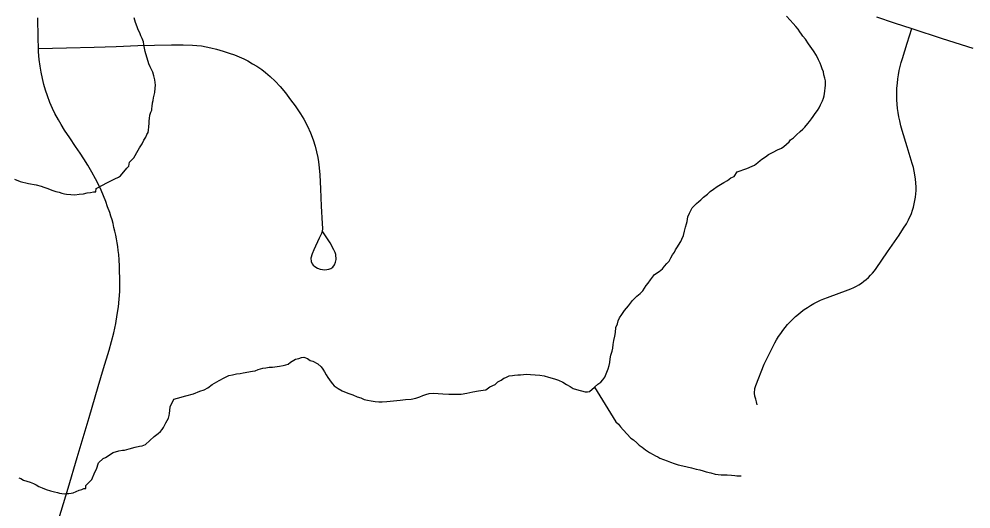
# Model space of a CAD drawing. Extents: x 103424 to 290657, y 38711 to 110967.
# Drawn here: x 214249.2567 to 214249.7176, y 40211.0491 to 40211.2866 of the extents above; entities that cross this region are included whole.
import ezdxf

# ---------------------------------------------------------------- set-up
doc = ezdxf.new("R2010")
doc.units = 0
for name, color, linetype in [('GM_X_County_Road', 7, 'Continuous'), ('GM_X_Minor_River', 7, 'Continuous'), ('GM_X_Township_Road', 7, 'Continuous')]:
    doc.layers.add(name, color=color, linetype=linetype)

msp = doc.modelspace()

# ---------------------------------------------------------------- linework, layer by layer
at = {"layer": 'GM_X_County_Road'}
for points in [[(214249.27603, 40211.04436), (214249.28046, 40211.05925), (214249.2849, 40211.07413), (214249.28779, 40211.08382), (214249.29068, 40211.09351), (214249.29508, 40211.10841), (214249.29768, 40211.11722), (214249.30029, 40211.12603), (214249.30148, 40211.13021), (214249.3026, 40211.13453), (214249.30356, 40211.13904), (214249.30431, 40211.14343), (214249.30487, 40211.14712), (214249.30526, 40211.15075), (214249.30553, 40211.15445), (214249.30557, 40211.15852), (214249.3054, 40211.16684), (214249.30523, 40211.16979), (214249.30503, 40211.17252), (214249.3048, 40211.1744), (214249.30454, 40211.17627), (214249.30423, 40211.17814), (214249.3039, 40211.18001), (214249.30352, 40211.18187), (214249.30312, 40211.18372), (214249.30269, 40211.18557), (214249.30225, 40211.1874), (214249.30175, 40211.18923), (214249.3012, 40211.19105), (214249.30066, 40211.19286), (214249.29964, 40211.19559), (214249.29872, 40211.1981), (214249.29759, 40211.20093), (214249.29644, 40211.20363), (214249.2952, 40211.20631), (214249.29372, 40211.20913), (214249.29191, 40211.21242), (214249.29003, 40211.21575), (214249.28815, 40211.21881), (214249.28629, 40211.22158), (214249.28414, 40211.22485), (214249.28137, 40211.22891), (214249.2788, 40211.23275), (214249.27708, 40211.23546), (214249.2758, 40211.2377), (214249.2741, 40211.24085), (214249.273, 40211.24321), (214249.27171, 40211.24612), (214249.27046, 40211.24936), (214249.26953, 40211.25214), (214249.26875, 40211.25491), (214249.26805, 40211.25778), (214249.26741, 40211.26078), (214249.2669, 40211.26365), (214249.26653, 40211.26689), (214249.26623, 40211.27065), (214249.26613, 40211.27222), (214249.26593, 40211.27743), (214249.26579, 40211.28709)], [(214249.67185, 40211.28755), (214249.6804, 40211.28475), (214249.68894, 40211.28196), (214249.70372, 40211.27718), (214249.71851, 40211.2724)]]:
    msp.add_lwpolyline(points, dxfattribs=at)
at = {"layer": 'GM_X_Minor_River'}
for points in [[(214249.27972, 40211.20171), (214249.28182, 40211.20156), (214249.28372, 40211.20141), (214249.28581, 40211.20165), (214249.2879, 40211.20188), (214249.28979, 40211.2023), (214249.29131, 40211.20253), (214249.29282, 40211.20275), (214249.29396, 40211.20278), (214249.29412, 40211.20449), (214249.29957, 40211.20727), (214249.30315, 40211.20906), (214249.30484, 40211.20985), (214249.30578, 40211.21063), (214249.30893, 40211.21431), (214249.30986, 40211.21528), (214249.3102, 40211.21719), (214249.31225, 40211.21932), (214249.31299, 40211.22048), (214249.31372, 40211.22183), (214249.315, 40211.22414), (214249.31629, 40211.22606), (214249.31721, 40211.22779), (214249.31812, 40211.22933), (214249.31867, 40211.23067), (214249.31922, 40211.23164), (214249.31938, 40211.23278), (214249.31954, 40211.2343), (214249.31969, 40211.23602), (214249.31967, 40211.23716), (214249.31984, 40211.2383), (214249.31999, 40211.24001), (214249.32053, 40211.24136), (214249.32108, 40211.24232), (214249.32106, 40211.24327), (214249.32123, 40211.24422), (214249.32138, 40211.24594), (214249.32174, 40211.24708), (214249.3219, 40211.24842), (214249.32242, 40211.2509), (214249.32257, 40211.25299), (214249.32272, 40211.25451), (214249.32269, 40211.25584), (214249.32248, 40211.25717), (214249.32206, 40211.25906), (214249.32145, 40211.26076), (214249.32085, 40211.26208), (214249.32025, 40211.26339), (214249.31965, 40211.2649), (214249.31781, 40211.27075), (214249.3174, 40211.27245), (214249.31717, 40211.27416), (214249.31695, 40211.27548), (214249.31634, 40211.27718), (214249.31574, 40211.2785), (214249.31515, 40211.27981), (214249.31435, 40211.28132), (214249.31394, 40211.28283), (214249.31314, 40211.2849), (214249.31273, 40211.28603), (214249.31252, 40211.28717)], [(214249.58361, 40211.19596), (214249.58473, 40211.19713), (214249.58585, 40211.1981), (214249.58678, 40211.19888), (214249.58809, 40211.20024), (214249.58996, 40211.20161), (214249.59126, 40211.20297), (214249.59295, 40211.20415), (214249.59464, 40211.20532), (214249.59633, 40211.20631), (214249.59802, 40211.2073), (214249.59971, 40211.20828), (214249.60139, 40211.20965), (214249.6029, 40211.21025), (214249.60437, 40211.21257), (214249.60909, 40211.21419), (214249.61173, 40211.2152), (214249.61286, 40211.21579), (214249.61436, 40211.21696), (214249.61548, 40211.21794), (214249.61641, 40211.21872), (214249.61811, 40211.21971), (214249.6196, 40211.22088), (214249.62186, 40211.22207), (214249.62393, 40211.22325), (214249.62581, 40211.22405), (214249.62694, 40211.22484), (214249.62955, 40211.22698), (214249.63029, 40211.22795), (214249.6316, 40211.22893), (214249.63309, 40211.23048), (214249.63496, 40211.23204), (214249.63627, 40211.23321), (214249.6372, 40211.23418), (214249.63868, 40211.23592), (214249.63942, 40211.23689), (214249.64035, 40211.23824), (214249.64127, 40211.2394), (214249.64219, 40211.24075), (214249.6433, 40211.2423), (214249.64404, 40211.24345), (214249.64477, 40211.24499), (214249.64568, 40211.24691), (214249.64622, 40211.24825), (214249.64658, 40211.2494), (214249.64674, 40211.25054), (214249.64691, 40211.25168), (214249.64706, 40211.25321), (214249.64723, 40211.25435), (214249.64718, 40211.25663), (214249.64677, 40211.25795), (214249.64636, 40211.25946), (214249.64614, 40211.26098), (214249.64554, 40211.26249), (214249.64513, 40211.26381), (214249.64453, 40211.26512), (214249.64373, 40211.26682), (214249.64274, 40211.26889), (214249.64136, 40211.27113), (214249.639, 40211.2745), (214249.63743, 40211.27675), (214249.63626, 40211.27825), (214249.63548, 40211.27918), (214249.63469, 40211.2803), (214249.6339, 40211.28161), (214249.63274, 40211.28292), (214249.63156, 40211.28441), (214249.63001, 40211.28609), (214249.62825, 40211.28795)], [(214249.25446, 40211.20895), (214249.25733, 40211.20787), (214249.26135, 40211.20682), (214249.26498, 40211.20614), (214249.26746, 40211.20562), (214249.26881, 40211.20508), (214249.27072, 40211.20436), (214249.27264, 40211.20364), (214249.27456, 40211.20292), (214249.27609, 40211.20258), (214249.27743, 40211.20223), (214249.27877, 40211.20188), (214249.27972, 40211.20171)], [(214249.44656, 40211.10235), (214249.44884, 40211.10277), (214249.45073, 40211.10339), (214249.45223, 40211.10418), (214249.45374, 40211.10459), (214249.45526, 40211.10501), (214249.45753, 40211.10525), (214249.45963, 40211.1051), (214249.46191, 40211.10496), (214249.46477, 40211.10483), (214249.46782, 40211.10471), (214249.47086, 40211.10477), (214249.47351, 40211.10521), (214249.47635, 40211.10584), (214249.4792, 40211.10629), (214249.48147, 40211.10671), (214249.4828, 40211.10693), (214249.48467, 40211.1083), (214249.48731, 40211.1095), (214249.48861, 40211.11067), (214249.49012, 40211.11146), (214249.49143, 40211.11244), (214249.49237, 40211.11284), (214249.49406, 40211.11364), (214249.49558, 40211.11386), (214249.49653, 40211.11388), (214249.49824, 40211.11411), (214249.49957, 40211.11414), (214249.5009, 40211.11436), (214249.50242, 40211.11439), (214249.50432, 40211.11424), (214249.50661, 40211.1141), (214249.50889, 40211.11396), (214249.51099, 40211.11363), (214249.5131, 40211.11291), (214249.51597, 40211.11222), (214249.51789, 40211.1115), (214249.52, 40211.11059), (214249.52173, 40211.10949), (214249.52347, 40211.10839), (214249.52501, 40211.10747), (214249.52654, 40211.10694), (214249.53075, 40211.10589), (214249.53189, 40211.10591), (214249.53284, 40211.10612), (214249.53527, 40211.10807), (214249.53695, 40211.10963), (214249.53845, 40211.11061), (214249.53938, 40211.11177), (214249.5403, 40211.11294), (214249.54103, 40211.11466), (214249.54193, 40211.11696), (214249.54246, 40211.11868), (214249.54281, 40211.12002), (214249.54296, 40211.12192), (214249.54331, 40211.12364), (214249.54384, 40211.12555), (214249.54419, 40211.12708), (214249.54434, 40211.12879), (214249.54468, 40211.1307), (214249.5452, 40211.1328), (214249.54554, 40211.13471), (214249.54569, 40211.13699), (214249.54641, 40211.13891), (214249.54676, 40211.14025), (214249.54749, 40211.14178), (214249.54859, 40211.14333), (214249.54988, 40211.14526), (214249.55174, 40211.14758), (214249.55378, 40211.15009), (214249.55582, 40211.15223), (214249.55751, 40211.15359), (214249.55881, 40211.15476), (214249.55954, 40211.15611), (214249.56028, 40211.15745), (214249.56139, 40211.15862), (214249.5625, 40211.16016), (214249.56435, 40211.16267), (214249.5666, 40211.16424), (214249.56829, 40211.16542), (214249.56921, 40211.16677), (214249.57032, 40211.16812), (214249.57144, 40211.16929), (214249.57235, 40211.17083), (214249.57308, 40211.17236), (214249.57401, 40211.17352), (214249.57456, 40211.17467), (214249.57511, 40211.17564), (214249.57713, 40211.17872), (214249.57768, 40211.17987), (214249.5784, 40211.1816), (214249.57893, 40211.1837), (214249.57946, 40211.18561), (214249.5798, 40211.18733), (214249.58016, 40211.18848), (214249.58032, 40211.18962), (214249.58049, 40211.19076), (214249.5814, 40211.1925), (214249.58195, 40211.19384), (214249.58268, 40211.19499), (214249.58361, 40211.19596)], [(214249.27996, 40211.05654), (214249.28091, 40211.05656), (214249.28205, 40211.05677), (214249.283, 40211.05699), (214249.28431, 40211.05758), (214249.28582, 40211.05819), (214249.28715, 40211.0586), (214249.28809, 40211.059), (214249.28904, 40211.05902), (214249.28901, 40211.06054), (214249.29087, 40211.06229), (214249.29199, 40211.06345), (214249.29344, 40211.0669), (214249.29416, 40211.06844), (214249.29524, 40211.0715), (214249.29748, 40211.07364), (214249.29861, 40211.07405), (214249.30236, 40211.07641), (214249.30501, 40211.07723), (214249.3069, 40211.07765), (214249.30785, 40211.07767), (214249.31012, 40211.07829), (214249.31296, 40211.07911), (214249.31504, 40211.07953), (214249.31637, 40211.07975), (214249.31788, 40211.08036), (214249.32012, 40211.0823), (214249.32217, 40211.08425), (214249.32404, 40211.08562), (214249.32516, 40211.08659), (214249.32609, 40211.08756), (214249.32664, 40211.08853), (214249.32719, 40211.08949), (214249.32773, 40211.09083), (214249.32847, 40211.09199), (214249.32902, 40211.09314), (214249.32937, 40211.09448), (214249.32954, 40211.09543), (214249.3297, 40211.09676), (214249.32985, 40211.09867), (214249.33167, 40211.10232), (214249.33338, 40211.10274), (214249.33754, 40211.10396), (214249.34113, 40211.10499), (214249.34434, 40211.1062), (214249.34642, 40211.10682), (214249.34811, 40211.1078), (214249.35017, 40211.10937), (214249.35355, 40211.11134), (214249.35599, 40211.11273), (214249.35825, 40211.11373), (214249.36014, 40211.11415), (214249.36204, 40211.11457), (214249.36374, 40211.1148), (214249.36526, 40211.11502), (214249.36981, 40211.11588), (214249.37113, 40211.1161), (214249.37245, 40211.1167), (214249.37472, 40211.11731), (214249.37624, 40211.11754), (214249.37776, 40211.11776), (214249.37947, 40211.1178), (214249.38061, 40211.11801), (214249.38288, 40211.11825), (214249.38459, 40211.11867), (214249.38591, 40211.11889), (214249.38704, 40211.11929), (214249.38817, 40211.12027), (214249.39061, 40211.12165), (214249.39212, 40211.12206), (214249.39344, 40211.12247), (214249.39458, 40211.12269), (214249.39631, 40211.12196), (214249.39766, 40211.12104), (214249.399, 40211.12069), (214249.40131, 40211.11941), (214249.40305, 40211.11793), (214249.40384, 40211.11681), (214249.40463, 40211.1155), (214249.40541, 40211.11418), (214249.4062, 40211.11287), (214249.40699, 40211.11175), (214249.40777, 40211.11062), (214249.40855, 40211.10969), (214249.40933, 40211.10876), (214249.41126, 40211.10747), (214249.41319, 40211.10637), (214249.41588, 40211.10529), (214249.41837, 40211.10439), (214249.42048, 40211.10349), (214249.4222, 40211.10296), (214249.42374, 40211.10223), (214249.42546, 40211.10189), (214249.42718, 40211.10154), (214249.42909, 40211.10121), (214249.43099, 40211.10106), (214249.43251, 40211.10109), (214249.43479, 40211.10114), (214249.44125, 40211.10185), (214249.4439, 40211.1021), (214249.44656, 40211.10235)], [(214249.53527, 40211.10807), (214249.54571, 40211.09139), (214249.54687, 40211.09028), (214249.54785, 40211.08897), (214249.54921, 40211.08748), (214249.55292, 40211.08338), (214249.55426, 40211.08265), (214249.55582, 40211.08116), (214249.55698, 40211.08005), (214249.55833, 40211.07912), (214249.56007, 40211.07783), (214249.562, 40211.07654), (214249.56374, 40211.07544), (214249.56489, 40211.0749), (214249.56604, 40211.07435), (214249.56701, 40211.0738), (214249.56873, 40211.07308), (214249.57046, 40211.07236), (214249.57218, 40211.07182), (214249.57391, 40211.0711), (214249.57582, 40211.07057), (214249.57812, 40211.07005), (214249.58022, 40211.06953), (214249.58232, 40211.069), (214249.58462, 40211.06848), (214249.58634, 40211.06814), (214249.58787, 40211.0676), (214249.5894, 40211.06707), (214249.5917, 40211.06655), (214249.5938, 40211.06602), (214249.59666, 40211.06571), (214249.59952, 40211.06558), (214249.60161, 40211.06543), (214249.60333, 40211.06528), (214249.60428, 40211.06511), (214249.60523, 40211.06513), (214249.60618, 40211.06515), (214249.60637, 40211.06516)], [(214249.25659, 40211.0642), (214249.25755, 40211.06384), (214249.2589, 40211.06311), (214249.26215, 40211.06204), (214249.26369, 40211.06151), (214249.26503, 40211.06078), (214249.26638, 40211.06004), (214249.26792, 40211.05932), (214249.26984, 40211.0586), (214249.27194, 40211.05789), (214249.27386, 40211.05736), (214249.27539, 40211.05701), (214249.27634, 40211.05684), (214249.27749, 40211.05668), (214249.27882, 40211.05651), (214249.27996, 40211.05654)]]:
    msp.add_lwpolyline(points, dxfattribs=at)
at = {"layer": 'GM_X_Township_Road'}
for points in [[(214249.61407, 40211.09965), (214249.61369, 40211.10107), (214249.61338, 40211.10228), (214249.61303, 40211.1037), (214249.61282, 40211.10519), (214249.61296, 40211.10751), (214249.61341, 40211.10902), (214249.61753, 40211.11936), (214249.62181, 40211.12797), (214249.62264, 40211.12958), (214249.62352, 40211.13116), (214249.62447, 40211.1327), (214249.62549, 40211.13421), (214249.62653, 40211.13568), (214249.62767, 40211.1371), (214249.62883, 40211.13847), (214249.63006, 40211.13981), (214249.63134, 40211.1411), (214249.63265, 40211.14233), (214249.63402, 40211.14352), (214249.63544, 40211.14465), (214249.63689, 40211.14573), (214249.63838, 40211.14675), (214249.63992, 40211.14771), (214249.64149, 40211.14862), (214249.6431, 40211.14946), (214249.64473, 40211.15024), (214249.64639, 40211.15096), (214249.64807, 40211.15162), (214249.65814, 40211.1553), (214249.65949, 40211.15583), (214249.66082, 40211.15643), (214249.6621, 40211.15709), (214249.66335, 40211.15782), (214249.66456, 40211.15862), (214249.66573, 40211.15947), (214249.66686, 40211.16038), (214249.66793, 40211.16135), (214249.66895, 40211.16237), (214249.66992, 40211.16344), (214249.67085, 40211.16456), (214249.6717, 40211.16573), (214249.67725, 40211.17378), (214249.68281, 40211.18183), (214249.685, 40211.18516), (214249.68633, 40211.18738), (214249.68729, 40211.1892), (214249.68872, 40211.19232), (214249.68924, 40211.19386), (214249.68972, 40211.19544), (214249.6901, 40211.19702), (214249.69043, 40211.19863), (214249.69069, 40211.20025), (214249.69086, 40211.20188), (214249.69098, 40211.20351), (214249.69102, 40211.20515), (214249.6909, 40211.20713), (214249.69074, 40211.20893), (214249.69046, 40211.21108), (214249.69014, 40211.21287), (214249.68974, 40211.21468), (214249.68917, 40211.2166), (214249.68672, 40211.22459), (214249.68427, 40211.23257), (214249.68368, 40211.23485), (214249.68313, 40211.23722), (214249.6827, 40211.23922), (214249.68235, 40211.24123), (214249.68206, 40211.24325), (214249.68188, 40211.24528), (214249.68173, 40211.24733), (214249.68164, 40211.25053), (214249.6817, 40211.25298), (214249.68195, 40211.25549), (214249.68217, 40211.25752), (214249.68248, 40211.25954), (214249.68286, 40211.26155), (214249.68331, 40211.26353), (214249.68383, 40211.26551), (214249.68442, 40211.26747), (214249.68667, 40211.27489), (214249.68894, 40211.28196)], [(214249.26613, 40211.27222), (214249.27966, 40211.27255), (214249.29317, 40211.27288), (214249.30372, 40211.27328), (214249.31426, 40211.27368), (214249.32237, 40211.27387), (214249.33047, 40211.27405), (214249.33621, 40211.27412), (214249.34074, 40211.27397), (214249.34287, 40211.27378), (214249.345, 40211.2735), (214249.34727, 40211.27309), (214249.34964, 40211.27262), (214249.3524, 40211.27197), (214249.35555, 40211.27104), (214249.3585, 40211.27007), (214249.36099, 40211.26915), (214249.36331, 40211.26827), (214249.36554, 40211.26726), (214249.3675, 40211.26625), (214249.36976, 40211.26491), (214249.37182, 40211.2637), (214249.37422, 40211.26203), (214249.37612, 40211.2606), (214249.37838, 40211.25866), (214249.38074, 40211.25639), (214249.38319, 40211.25389), (214249.38569, 40211.25084), (214249.38823, 40211.24747), (214249.39041, 40211.24446), (214249.39295, 40211.24067), (214249.39462, 40211.23799), (214249.39637, 40211.23461), (214249.3979, 40211.23142), (214249.39914, 40211.22809), (214249.40006, 40211.22495), (214249.40078, 40211.22213), (214249.40146, 40211.21949), (214249.40178, 40211.21734), (214249.40206, 40211.2145), (214249.40234, 40211.21103), (214249.40266, 40211.20428), (214249.40308, 40211.19588), (214249.40351, 40211.18748), (214249.4036, 40211.18499), (214249.40348, 40211.18364), (214249.40317, 40211.18262), (214249.40203, 40211.18041), (214249.39938, 40211.17464), (214249.39862, 40211.17271), (214249.39808, 40211.17071), (214249.39824, 40211.169), (214249.39861, 40211.16796), (214249.39916, 40211.16731), (214249.39994, 40211.16657), (214249.40124, 40211.16585), (214249.40252, 40211.16541), (214249.40361, 40211.1652), (214249.40469, 40211.16507), (214249.40579, 40211.16515), (214249.40678, 40211.16538), (214249.40772, 40211.16572), (214249.40864, 40211.16636), (214249.4095, 40211.16747), (214249.40999, 40211.16872), (214249.41024, 40211.17002), (214249.4101, 40211.17242), (214249.40972, 40211.1734), (214249.40913, 40211.17464), (214249.40728, 40211.17806), (214249.40385, 40211.18339)]]:
    msp.add_lwpolyline(points, dxfattribs=at)

doc.saveas('drawing.dxf')
